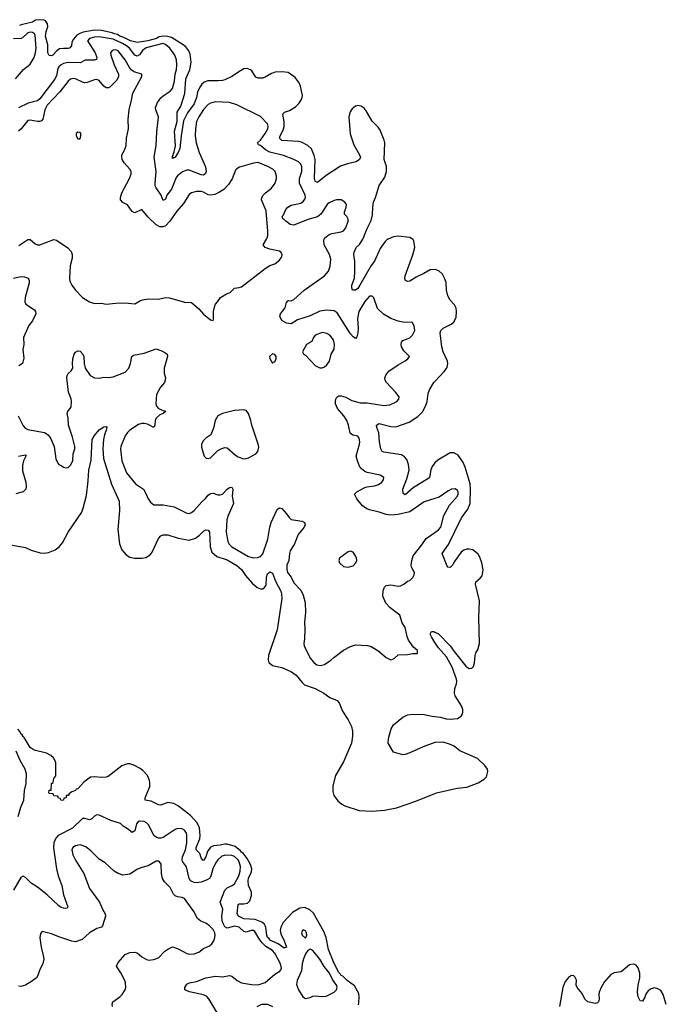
# Model space of a CAD drawing. Header units: inches. Extents: x 1473912 to 1647258, y 640388 to 773423.
# Tile 415 of 420: x 1606501 to 1611950, y 693548 to 701850. Entities that reach past the tile are written whole.
import ezdxf

# ---------------------------------------------------------------- set-up
doc = ezdxf.new("R2010")
doc.units = ezdxf.units.IN
doc.header["$MEASUREMENT"] = 0
for name, color, linetype in [('B6609', 7, 'Continuous'), ('B6619', 7, 'Continuous'), ('B6700', 7, 'Continuous')]:
    doc.layers.add(name, color=color, linetype=linetype)

msp = doc.modelspace()

# ---------------------------------------------------------------- linework, layer by layer
at = {"layer": 'B6609', "color": 5}
for points, elevation in [([(1606494.6, 699945.4), (1606570, 699995.5), (1606590, 699996.3), (1606630, 699960.4), (1606650.4, 699950.4), (1606670, 699951.8), (1606790, 699995.8), (1606811.7, 699991.7), (1606907.3, 699927.3), (1606935.8, 699895.8), (1606944.4, 699870), (1606942.4, 699837.6), (1606926.2, 699773.8), (1606920.4, 699670), (1606924.4, 699644.4), (1606941.6, 699610), (1606970.4, 699570), (1607030, 699507.7), (1607090, 699470.6), (1607130, 699456.3), (1607190, 699458.4), (1607230, 699450.4), (1607310, 699460.4), (1607390, 699463.1), (1607470, 699454.9), (1607518.7, 699481.3), (1607549.6, 699490.3), (1607590, 699495.3), (1607670, 699494), (1607730, 699506.4), (1607764.7, 699504.7), (1607890, 699468), (1607950, 699464.7), (1608010.4, 699410.4), (1608050, 699366.8), (1608110, 699318), (1608130, 699314), (1608135.3, 699324.7), (1608135.1, 699390), (1608144.1, 699435.9), (1608150, 699451.3), (1608168.7, 699470), (1608193.6, 699506.4), (1608242.9, 699537.1), (1608274, 699550), (1608310, 699586.8), (1608350, 699590.6), (1608370, 699597.3), (1608570, 699752.7), (1608610, 699776.3), (1608650, 699791), (1608690, 699822.8), (1608709.2, 699850), (1608712.7, 699870), (1608701.2, 699890), (1608690, 699898), (1608610, 699915.4), (1608569.8, 699929.8), (1608552, 699950), (1608580.7, 700000)], 660), ([(1610000, 697813.3), (1609910, 697785.7), (1609790, 697699.8), (1609690, 697677.3), (1609630, 697672.9), (1609590, 697678), (1609530, 697698), (1609450, 697716.3), (1609426.2, 697726.2), (1609390, 697751.5), (1609341.6, 697810), (1609322.7, 697850), (1609342.7, 697870), (1609410, 697905.7), (1609430, 697912.2), (1609490, 697919.5), (1609524, 697930), (1609552.3, 697950), (1609566, 697970), (1609569, 697990), (1609538, 698010), (1609430, 698031.3), (1609410, 698039.7), (1609382.2, 698062.2), (1609365, 698085), (1609346.6, 698130), (1609337.2, 698170), (1609364, 698270), (1609366.6, 698290), (1609360.7, 698320.7), (1609350, 698336.9), (1609307, 698347), (1609284.5, 698364.5), (1609272.2, 698430), (1609258.3, 698470), (1609232.4, 698510), (1609178.7, 698570), (1609163.5, 698610), (1609162, 698630), (1609164.7, 698650), (1609173.7, 698666.3), (1609190, 698677.6), (1609210, 698679.5), (1609250, 698666.3), (1609300, 698640), (1609350, 698624.7), (1609370, 698620.2), (1609430, 698619.1), (1609570, 698595.5), (1609618.9, 698601.1), (1609679.3, 698630), (1609697.2, 698650), (1609698, 698670), (1609667.8, 698710), (1609591.1, 698790), (1609580.9, 698810), (1609579.3, 698830), (1609586.3, 698853.7), (1609613.1, 698886.9), (1609690, 698938.9), (1609750, 698972.7), (1609772.7, 698990), (1609786, 699010), (1609736.9, 699056.9), (1609719.2, 699090), (1609715.1, 699110), (1609719.7, 699130), (1609730, 699143.8), (1609790, 699167), (1609811.5, 699190), (1609829.5, 699230), (1609826.3, 699266.3), (1609810, 699295.3), (1609730, 699299.7), (1609690, 699307.3), (1609630, 699329.8), (1609565.6, 699365.6), (1609515.8, 699415.8), (1609484.2, 699504.2), (1609470, 699518), (1609450, 699519.6), (1609410, 699474.5), (1609360.2, 699390), (1609346.7, 699330), (1609353.5, 699250), (1609351.7, 699208.3), (1609343.1, 699176.9), (1609330, 699162.9), (1609310, 699175.8), (1609290, 699201.7), (1609177, 699377), (1609150, 699396.2), (1609090, 699401.7), (1609030, 699392.2), (1608950, 699351.9), (1608841.6, 699318.4), (1608790, 699285.7), (1608749, 699290), (1608710, 699312.7), (1608692, 699350), (1608698.4, 699370), (1608738.6, 699421.4), (1608750, 699464.7), (1608761, 699479), (1608770, 699483), (1608790, 699480.4), (1608810, 699491.7), (1608896.9, 699570), (1609069.6, 699690), (1609102, 699730), (1609118.5, 699770), (1609121.8, 699830), (1609110.7, 699870), (1609068, 699950), (1609063.5, 699990), (1609068, 700000)], 640), ([(1609606, 700000), (1609601.8, 699998.1), (1609580, 699980), (1609538.9, 699921.1), (1609490, 699814), (1609462.7, 699777.3), (1609368.7, 699610), (1609350, 699584.4), (1609330, 699568.7), (1609306.6, 699570), (1609300.5, 699590), (1609301.1, 699610), (1609321.7, 699670), (1609325.6, 699730), (1609325.6, 699810), (1609317.4, 699870), (1609319.7, 699890), (1609337.4, 699930), (1609364.6, 699955.4), (1609391.7, 700000)], 620), ([(1610000, 699742.9), (1609959.5, 699740.5), (1609907.7, 699710), (1609841.3, 699678.7), (1609790, 699643.7), (1609770, 699640.9), (1609751.9, 699651.9), (1609747.2, 699667.2), (1609749.8, 699690), (1609814.3, 699865.7), (1609831.1, 699930), (1609823.8, 699983.8), (1609816.6, 699996.6), (1609811.3, 700000)], 620), ([(1606450, 699670.4), (1606510, 699684.9), (1606542.3, 699682.3), (1606573.4, 699670), (1606580.4, 699650), (1606579.6, 699630), (1606547.5, 699507.5), (1606543.1, 699470), (1606553, 699450), (1606624.6, 699404.6), (1606635.5, 699390), (1606637.1, 699370), (1606609.2, 699310.8), (1606577, 699270), (1606533.1, 699170), (1606534.6, 699110), (1606527.3, 699070), (1606535.2, 698995.2), (1606525.5, 698950), (1606494.8, 698930)], 640), ([(1606486.7, 698510), (1606530, 698423.8), (1606546.5, 698406.5), (1606570, 698394.6), (1606709.2, 698369.2), (1606741.6, 698350), (1606760.5, 698320.5), (1606790.3, 698250), (1606806.2, 698146.2), (1606821, 698110), (1606830, 698098), (1606850, 698091.3), (1606870, 698076), (1606890, 698070.8), (1606910, 698074.8), (1606930, 698094), (1606949.6, 698130), (1606951.7, 698190), (1606964.7, 698230), (1606966, 698250), (1606946.9, 698330), (1606912.8, 698430), (1606909.7, 698490), (1606900.5, 698530), (1606905.6, 698550), (1606925.6, 698570), (1606933.6, 698586.4), (1606937.2, 698630), (1606934.2, 698654.2), (1606913.3, 698710), (1606899.1, 698830), (1606901.3, 698850), (1606910, 698867.3), (1606936, 698890), (1606949.5, 698910), (1606946.3, 698950), (1606949.7, 698990), (1606960.7, 699030), (1606970, 699046.8), (1606990, 699056.3), (1607010, 699053.4), (1607033.4, 699030), (1607040.5, 699010), (1607043.7, 698950), (1607051.9, 698911.9), (1607096, 698850), (1607130, 698831), (1607170, 698826), (1607210, 698835.5), (1607250, 698834), (1607290, 698838.9), (1607390, 698877), (1607420.5, 698910), (1607435.1, 698950), (1607446, 699010), (1607458.6, 699021.4), (1607550, 699038.5), (1607650, 699073), (1607690, 699060.4), (1607723.4, 699043.4), (1607742.8, 699030), (1607747.7, 699010), (1607717.1, 698910), (1607719.1, 698870), (1607730.6, 698830), (1607728, 698810), (1607720.5, 698790), (1607688, 698750), (1607654, 698690), (1607648.7, 698611.3), (1607653, 698590), (1607671.7, 698571.7), (1607710, 698554.4), (1607731.3, 698550), (1607711.3, 698530), (1607681.8, 698518.2), (1607650.4, 698490), (1607642.4, 698470), (1607641, 698430), (1607632, 698410), (1607578, 698438), (1607550, 698445.6), (1607530, 698444.5), (1607503.5, 698436.5), (1607430, 698388.4), (1607410.1, 698369.9), (1607390, 698340.5), (1607352.9, 698250), (1607351.2, 698228.8), (1607362.2, 698130), (1607401.5, 698030), (1607476, 697936), (1607543.8, 697890), (1607568, 697850), (1607583, 697810), (1607602, 697782), (1607630, 697760.4), (1607710, 697760.2), (1607801.8, 697741.8), (1607910, 697688.5), (1607930, 697685.3), (1607950, 697693.7), (1607970, 697710.3), (1608035, 697784.9), (1608068.1, 697811.9), (1608090, 697839.5), (1608110, 697856), (1608130, 697857.7), (1608170, 697843.9), (1608190, 697844.2), (1608210, 697850.2), (1608249.4, 697890.6), (1608270, 697904.4), (1608290, 697907.7), (1608296.2, 697890), (1608291.7, 697831.7), (1608302.4, 697770), (1608257.5, 697670), (1608247.8, 697632.2), (1608241.4, 697530), (1608255.2, 697450), (1608267.4, 697427.4), (1608290, 697405.2), (1608430, 697323.5), (1608470, 697311.4), (1608505.7, 697314.3), (1608530, 697323.1), (1608550, 697344.9), (1608591, 697471), (1608609.1, 697570), (1608621.1, 697610), (1608670, 697718.8), (1608690, 697734.8), (1608710, 697726.8), (1608750, 697684), (1608771.3, 697651.3), (1608790, 697635.3), (1608882, 697622), (1608902, 697610), (1608906.4, 697590), (1608897.6, 697570), (1608846.9, 697510), (1608816.5, 697430), (1608780.6, 697370), (1608774.8, 697350), (1608770.3, 697289.7), (1608752.2, 697250), (1608753, 697213), (1608758.9, 697190), (1608788.1, 697148.1), (1608810, 697100.3), (1608870, 697038.4), (1608890, 696998.8), (1608905.7, 696934.3), (1608910.3, 696850), (1608900.3, 696770), (1608904.7, 696710), (1608902, 696630), (1608895.3, 696590), (1608897.6, 696570), (1608950, 696467.7), (1608980.5, 696430), (1609004.9, 696410), (1609035.1, 696404.9), (1609070, 696413.4), (1609124, 696450), (1609147.6, 696472.4), (1609230, 696533), (1609290, 696565.5), (1609330, 696578.4), (1609432, 696572), (1609463.4, 696563.4), (1609518.8, 696530), (1609590, 696470.6), (1609630, 696453.4), (1609655.9, 696464.1), (1609690, 696494.8), (1609770, 696496), (1609810, 696506), (1609850, 696506), (1609854, 696510), (1609852.7, 696530), (1609818.9, 696558.9), (1609778.5, 696618.5), (1609765.6, 696650), (1609750, 696724), (1609725.4, 696765.4), (1609703.5, 696830), (1609623.1, 696890), (1609586, 696930), (1609561.7, 696990), (1609562.8, 697037.2), (1609575.1, 697064.9), (1609590, 697079.1), (1609630, 697083.8), (1609690, 697072.7), (1609710, 697075.5), (1609739, 697090), (1609770, 697116), (1609790, 697122), (1609813.6, 697146.4), (1609825.2, 697170), (1609829, 697190), (1609806.6, 697226.6), (1609800.7, 697250), (1609804.2, 697290), (1609816.3, 697330), (1609890, 697421.1), (1609925.4, 697474.6), (1610000, 697526.4)], 640), ([(1610000, 698112.5), (1609977.6, 698082.4), (1609966.7, 698053.3), (1609955.5, 697990), (1609950, 697982.6), (1609817.7, 697902.3), (1609750, 697844.4), (1609733.3, 697853.3), (1609731.1, 697890), (1609762.8, 697977.2), (1609782.2, 698050), (1609777.8, 698097.8), (1609762.3, 698142.3), (1609744.7, 698164.7), (1609719.5, 698179.5), (1609570, 698202.5), (1609556.3, 698210), (1609545.6, 698230), (1609533.5, 698290), (1609526.9, 698366.9), (1609509.8, 698410), (1609507.9, 698432), (1609530, 698444.9), (1609630, 698420.7), (1609670, 698417.2), (1609783.7, 698456.3), (1609856.9, 698503.1), (1609895.8, 698544.2), (1609923.9, 698596.1), (1609934.5, 698630), (1609942, 698698), (1609953.6, 698730), (1609991.5, 698790), (1610000, 698799.2)], 620), ([(1606422.5, 697422.6), (1606550, 697398.9), (1606597.8, 697377.8), (1606673.7, 697353.7), (1606710, 697350.2), (1606743.8, 697356.2), (1606799.1, 697381), (1606834.2, 697405.8), (1606862.6, 697437.4), (1606909.8, 697530), (1607024.1, 697695.9), (1607036.9, 697730), (1607062.8, 697837.2), (1607078.4, 697961.6), (1607084.1, 698050), (1607104.4, 698135.6), (1607112.6, 698310), (1607130, 698342.4), (1607169.8, 698390.2), (1607210, 698416.9), (1607230, 698418.4), (1607234.2, 698410), (1607231, 698390), (1607214.7, 698350), (1607206, 698310), (1607202.8, 698230), (1607206, 698150), (1607273.7, 697933.6), (1607339.7, 697790), (1607342.4, 697710), (1607327.4, 697550), (1607341.2, 697430), (1607360.8, 697380.8), (1607397.1, 697337.1), (1607430, 697316.9), (1607469.1, 697309.1), (1607530, 697309), (1607565.2, 697314.8), (1607601.7, 697338.3), (1607618.6, 697361.4), (1607670, 697474), (1607690, 697496.5), (1607710, 697506), (1607750, 697507.4), (1607836.8, 697476.8), (1607930, 697461.3), (1607981.8, 697478.2), (1608017.1, 697502.9), (1608050, 697536.1), (1608070, 697547.4), (1608090, 697544.2), (1608099.7, 697530), (1608104.8, 697404.8), (1608120.1, 697360.1), (1608163.2, 697323.2), (1608250, 697294), (1608330, 697248.8), (1608370, 697213.8), (1608403.9, 697163.9), (1608459.6, 697099.6), (1608502.6, 697062.6), (1608530, 697051.2), (1608550, 697051.5), (1608562, 697058), (1608576.9, 697083.1), (1608580.2, 697150), (1608590, 697177.7), (1608610, 697195.2), (1608630, 697183), (1608656.3, 697116.3), (1608700.8, 697030), (1608707.4, 697010), (1608710.2, 696970), (1608670, 696705.2), (1608596.5, 696490), (1608593.5, 696453.5), (1608601.1, 696430), (1608630, 696405.3), (1608710, 696386.3), (1608792.2, 696350), (1608830, 696323.1), (1608880.4, 696260.5), (1608901.3, 696241.3), (1608990.3, 696210), (1609064.4, 696170), (1609114.5, 696134.5), (1609177.4, 696110), (1609193.4, 696090), (1609220.7, 696020.7), (1609270, 695946), (1609296.9, 695890), (1609304.9, 695850), (1609306.3, 695810), (1609296.5, 695750), (1609230, 695593.6), (1609162.6, 695477.4), (1609138.8, 695390), (1609141.1, 695341.1), (1609148.1, 695308.1), (1609182.3, 695262.3), (1609214.4, 695234.4), (1609240.8, 695220.8), (1609361.8, 695181.8), (1609470, 695176.1), (1609575.6, 695184.4), (1609675.9, 695204.1), (1609839.4, 695260.6), (1610000, 695324.4)], 620), ([(1606490, 698169), (1606550, 698182), (1606554.8, 698174.8), (1606533, 698130), (1606523.2, 698090), (1606524.8, 698044.8), (1606553.6, 697950), (1606556.1, 697910), (1606551.3, 697890), (1606530, 697868.7), (1606467.1, 697852.9)], 620), ([(1610000, 696598.9), (1609970, 696644.8), (1609959, 696670), (1609970.2, 696690.2), (1609990.7, 696690), (1610000, 696685.3)], 620), ([(1610000, 695754.8), (1609901.5, 695718.5), (1609790, 695668.5), (1609750, 695654), (1609730, 695651.8), (1609650, 695675.1), (1609606.2, 695750), (1609609.8, 695790), (1609631.1, 695870), (1609650, 695903.1), (1609730, 695968.8), (1609770, 695987.2), (1609810, 695994.9), (1609910, 695991.2), (1609976.7, 695976.7), (1610000, 695974.5)], 620), ([(1609356.2, 693543.8), (1609359.7, 693560.3), (1609362.8, 693610), (1609358.6, 693638.6), (1609322.3, 693702.3), (1609259.7, 693750), (1609224.2, 693784.2), (1609210, 693789.9), (1609203.2, 693803.2), (1609190, 693814.7), (1609150, 693893.3), (1609103.2, 694010), (1609084.2, 694110), (1609063.1, 694163.1), (1608976.1, 694316.1), (1608945.2, 694345.2), (1608903.4, 694363.4), (1608861, 694359), (1608798.8, 694321.2), (1608722, 694238), (1608701.5, 694198.5), (1608697.2, 694170), (1608701.5, 694141.5), (1608730, 694083.8), (1608750.2, 694030), (1608730, 694021), (1608678.8, 694058.8), (1608610, 694089.9), (1608602.1, 694102.1), (1608590, 694109.9), (1608582.5, 694130), (1608575.2, 694195.2), (1608562.9, 694222.9), (1608541.1, 694241.1), (1608484, 694264), (1608390, 694268.7), (1608343.5, 694290), (1608334.7, 694310), (1608343.1, 694390), (1608350, 694396.1), (1608390, 694393.8), (1608419.5, 694400.5), (1608439.9, 694420.1), (1608455, 694465), (1608453.4, 694493.4), (1608429.9, 694550), (1608426.5, 694590), (1608430, 694611.8), (1608454.6, 694665.4), (1608457.3, 694690), (1608447, 694727), (1608418.5, 694778.5), (1608383.2, 694823.2), (1608370, 694829.9), (1608362.3, 694842.3), (1608317.5, 694877.5), (1608250, 694898.8), (1608230, 694899.3), (1608190, 694888.4), (1608135, 694885), (1608107.6, 694872.4), (1608084.1, 694835.9), (1608070, 694791.8), (1608050, 694761.1), (1608044.2, 694764.2), (1608030, 694783.7), (1608018.4, 694818.4), (1607986.7, 694850), (1607986.7, 694870), (1608018, 694942), (1608021.5, 694970), (1608016.4, 695036.4), (1607996.7, 695076.6), (1607940.7, 695140.7), (1607838.5, 695218.5), (1607801, 695241), (1607750, 695248.9), (1607690, 695226.6), (1607670, 695229.8), (1607610, 695261.1), (1607557.2, 695270), (1607557.6, 695290), (1607596.6, 695383.4), (1607597.8, 695417.8), (1607595.1, 695435.1), (1607577, 695477), (1607539.8, 695519.8), (1607516.9, 695536.9), (1607464, 695564), (1607430, 695574.5), (1607410, 695574.5), (1607361.2, 695558.8), (1607246, 695470), (1607230, 695462.9), (1607190, 695459.3), (1607130, 695466), (1607098, 695462), (1607040.4, 695419.6), (1606990, 695365.2), (1606978, 695362), (1606971, 695350), (1606941, 695339), (1606918, 695322), (1606910, 695308.7), (1606892.7, 695307.3), (1606891.3, 695290), (1606874, 695286), (1606870, 695268), (1606850, 695266), (1606842, 695282), (1606827.3, 695287.3), (1606822, 695302), (1606790, 695306), (1606782, 695322), (1606750, 695326), (1606746, 695330), (1606750, 695352), (1606766, 695354), (1606769.7, 695410), (1606782, 695418), (1606790, 695452), (1606805.2, 695474.8), (1606805.1, 695585.1), (1606800.9, 695600.9), (1606784.9, 695624.9), (1606764.4, 695644.4), (1606726, 695666), (1606622, 695690), (1606590, 695714), (1606538.6, 695798.6), (1606530, 695804.5), (1606521.2, 695821.2), (1606510, 695827.8), (1606503.8, 695843.8), (1606486.3, 695866.3)], 620), ([(1606487.8, 695130), (1606510.7, 695210), (1606534.8, 695270), (1606542.2, 695350), (1606556.3, 695410), (1606558, 695490), (1606546.3, 695530), (1606504.5, 695604.5), (1606470, 695681.6)], 640), ([(1608219.5, 693390), (1608095.3, 693595.3), (1608075.7, 693615.7), (1608050, 693629), (1607932.6, 693652.6), (1607893.2, 693670), (1607892.3, 693690), (1607910, 693719.1), (1607931.3, 693728.7), (1607990, 693739.6), (1608070, 693771.2), (1608150, 693785), (1608210, 693779.7), (1608270, 693790.3), (1608290, 693785.7), (1608332.4, 693750), (1608370.2, 693730.2), (1608453.9, 693713.9), (1608510, 693713.2), (1608570, 693732.7), (1608650, 693802.6), (1608692.2, 693827.7), (1608701.7, 693838.3), (1608707.7, 693852.3), (1608699.3, 693890), (1608650, 693979.3), (1608630, 694001.7), (1608576.5, 694036.5), (1608545.4, 694065.4), (1608519.2, 694099.2), (1608482.1, 694162.1), (1608470, 694170.7), (1608451.3, 694171.3), (1608410, 694156.3), (1608390, 694160.5), (1608350, 694196.9), (1608310, 694207.6), (1608250, 694189.2), (1608230, 694201.6), (1608214.9, 694230), (1608208.2, 694251.8), (1608205, 694290), (1608213.7, 694350), (1608191.6, 694410), (1608230.7, 694510), (1608249.9, 694530.1), (1608290.9, 694549.1), (1608310, 694563.6), (1608347.6, 694630), (1608359.9, 694670), (1608361.2, 694710), (1608350.8, 694750), (1608339.3, 694770), (1608310, 694795), (1608290, 694802.8), (1608235.5, 694804.5), (1608203.7, 694796.3), (1608170, 694766.2), (1608150, 694737.7), (1608127.5, 694690), (1608111.7, 694628.3), (1608100.2, 694610), (1608082.1, 694597.9), (1608030, 694577.5), (1607991.8, 694571.8), (1607970, 694574.7), (1607940.9, 694590), (1607930, 694607.8), (1607907.6, 694707.6), (1607871.8, 694751.8), (1607869.2, 694770), (1607873.7, 694790), (1607898.2, 694850), (1607909.8, 694909.8), (1607910, 694975.3), (1607906.3, 694990), (1607890, 695016.2), (1607870, 695027.3), (1607830, 695029.6), (1607810, 695021.3), (1607710, 694953.5), (1607690, 694947.3), (1607670, 694949), (1607650, 694956.1), (1607631.2, 694971.2), (1607590, 695058), (1607570, 695077.3), (1607550, 695088.4), (1607510, 695092.6), (1607495.4, 695084.6), (1607485.8, 695070), (1607470, 695009.4), (1607450, 694995.6), (1607410, 695028.6), (1607373.3, 695050), (1607350, 695071.6), (1607270, 695098.3), (1607170, 695143.1), (1607150, 695144.4), (1607130, 695133), (1607110, 695111.3), (1607090, 695104), (1607050, 695115.8), (1607030, 695114.7), (1606946.9, 695033.1), (1606824.1, 694970), (1606804.1, 694950), (1606789.1, 694910), (1606787.2, 694867.2), (1606810.1, 694690.1), (1606825.8, 694630), (1606855, 694550), (1606870.4, 694469.6), (1606907.3, 694370), (1606901, 694359), (1606890, 694355.1), (1606870, 694358), (1606850, 694364), (1606830, 694376.9), (1606731.5, 694471.5), (1606650, 694535.5), (1606598, 694570), (1606550, 694617), (1606530, 694629.3), (1606510, 694616), (1606450, 694511.5)], 640), ([(1607282.9, 693530), (1607279.5, 693550), (1607286.6, 693570), (1607343.7, 693610), (1607363.7, 693630), (1607389.5, 693670), (1607395.1, 693690), (1607393, 693730), (1607386.3, 693750), (1607354.5, 693814.5), (1607316.2, 693870), (1607330, 693900.7), (1607390, 693967.3), (1607430, 693985.5), (1607470, 693988), (1607490, 693980.5), (1607530, 693947.3), (1607570, 693926.8), (1607590, 693920.7), (1607630, 693924.9), (1607670, 693938.8), (1607724.9, 693995.1), (1607750, 694013.7), (1607790, 694031.8), (1607836.2, 694016.2), (1607910, 693975.8), (1607930, 693970.4), (1607970, 693974.4), (1608010, 693988.4), (1608050, 694017.6), (1608100.1, 694039.9), (1608121.4, 694058.5), (1608136.4, 694083.6), (1608145.3, 694110), (1608148.9, 694130), (1608144.5, 694150), (1608130, 694178.7), (1608101.5, 694210), (1608070, 694231.7), (1608027, 694250), (1607999.6, 694270), (1607967.3, 694330), (1607890, 694439.6), (1607869.8, 694449.8), (1607830, 694454.4), (1607810, 694462.5), (1607795.8, 694475.8), (1607770, 694533), (1607721.3, 694581.3), (1607703.5, 694610), (1607695.8, 694650), (1607693, 694730), (1607679, 694750), (1607670, 694755.1), (1607650, 694754.5), (1607584, 694716), (1607530, 694702.6), (1607492.4, 694687.6), (1607430, 694646.3), (1607370, 694637.4), (1607330, 694649.7), (1607297.6, 694670), (1607221, 694741), (1607170, 694771.5), (1607101.8, 694841.8), (1607056.9, 694876.9), (1607010, 694891.5), (1606970, 694883.9), (1606948.9, 694870), (1606941.5, 694850), (1606950, 694807.7), (1606970, 694763.8), (1607041.1, 694650), (1607090, 694524), (1607172.7, 694410), (1607198, 694350), (1607220.7, 694310), (1607224, 694290), (1607198.8, 694210), (1607190, 694199), (1607150, 694186.6), (1607090, 694151.1), (1607027, 694093), (1606970, 694075.8), (1606939.1, 694079.1), (1606830, 694115.6), (1606770, 694140.7), (1606690, 694162), (1606675.3, 694144.7), (1606670.8, 694109.2), (1606681.3, 694030), (1606699.9, 693959.9), (1606703.1, 693930), (1606694.9, 693890), (1606670, 693842.7), (1606653.8, 693790), (1606641.7, 693770), (1606610, 693744.4), (1606550, 693709.7), (1606510, 693697.4), (1606490, 693700.5)], 660), ([(1608500.9, 693530), (1608542, 693550), (1608590.6, 693550), (1608630.3, 693530)], 620)]:
    msp.add_lwpolyline(points, dxfattribs=dict(at, elevation=elevation))
for points, elevation in [([(1609050, 699210.9), (1608990, 699189.6), (1608976.5, 699170), (1608964.2, 699135.8), (1608918, 699110), (1608884.7, 699050), (1608891.6, 699031.6), (1608910, 699022), (1608994.8, 698930), (1609030, 698914.9), (1609050, 698913.4), (1609070, 698923), (1609090, 698940.7), (1609111.8, 698970), (1609125.6, 699030), (1609150, 699071), (1609155.1, 699110), (1609145.4, 699150), (1609115.1, 699190), (1609090, 699204)], 660), ([(1608630, 699033.2), (1608606, 699010), (1608610, 698994), (1608630, 698954), (1608638, 698962), (1608650, 698964.7), (1608662, 698990), (1608662, 699010), (1608650, 699028)], 660), ([(1608390, 698559), (1608310, 698555.3), (1608210, 698529.3), (1608171.3, 698510), (1608147.7, 698470), (1608133.2, 698406.8), (1608111, 698350), (1608070, 698321.2), (1608050, 698301.2), (1608033.4, 698270), (1608033.4, 698246.6), (1608056.4, 698170), (1608072.1, 698152.1), (1608090, 698148.8), (1608110, 698156.5), (1608170, 698216.3), (1608204.8, 698235.2), (1608230, 698242.8), (1608250, 698238.8), (1608318.8, 698178.8), (1608343.4, 698163.4), (1608386.6, 698146.6), (1608410, 698148.4), (1608430, 698154.4), (1608492, 698188), (1608507.3, 698210), (1608514.9, 698245.1), (1608511.5, 698270), (1608456, 698430), (1608449.2, 698470), (1608430, 698528.7), (1608410, 698553.2)], 660), ([(1609290, 697369.4), (1609270, 697362), (1609197.3, 697310), (1609190.7, 697290), (1609194.8, 697270), (1609230, 697239.1), (1609270, 697232.7), (1609310, 697246), (1609334.5, 697270), (1609340.9, 697290), (1609339.5, 697310), (1609331.8, 697330), (1609310, 697360.9)], 660), ([(1608890, 694174.5), (1608882.8, 694170), (1608874.8, 694150), (1608880.7, 694130), (1608910, 694106.8), (1608921.2, 694130), (1608918, 694150), (1608910, 694168.7)], 640), ([(1608950, 694014), (1608930, 694001.2), (1608910, 693972.3), (1608892, 693930), (1608881.6, 693890), (1608876.4, 693830), (1608840.5, 693750), (1608834, 693714), (1608850.7, 693670), (1608886.8, 693610), (1608910, 693595.5), (1608950, 693604.4), (1608970, 693615.5), (1608990, 693619.3), (1609050, 693612.4), (1609083.6, 693616.4), (1609150, 693650.5), (1609172, 693670), (1609177.6, 693690), (1609171.2, 693710), (1609137.6, 693757.6), (1609110.5, 693810), (1609066.5, 693866.5), (1609030, 693929.6), (1608970, 694001.2)], 640)]:
    msp.add_lwpolyline(points, close=True, dxfattribs=dict(at, elevation=elevation))
at = {"layer": 'B6619', "color": 5}
for points, elevation in [([(1610000, 698799.2), (1610077.3, 698882.7), (1610102.5, 698917.5), (1610109.1, 698950), (1610106.3, 698970), (1610070, 699049.7), (1610057.4, 699090), (1610045.1, 699210), (1610049.8, 699230), (1610070, 699248.7), (1610138.3, 699281.7), (1610159.6, 699300.5), (1610178, 699342), (1610182.7, 699390), (1610177.9, 699417.9), (1610164.6, 699444.6), (1610130, 699484.8), (1610110, 699521.6), (1610098.2, 699570), (1610093.6, 699633.6), (1610084.2, 699664.2), (1610062.8, 699702.8), (1610032.7, 699732.7), (1610003.1, 699743.1), (1610000, 699742.9)], 620), ([(1610000, 696685.3), (1610030, 696670.2), (1610128.5, 696570), (1610161.7, 696521.7), (1610259.3, 696399.3), (1610290, 696379.6), (1610310, 696383.1), (1610324.2, 696395.8), (1610334.4, 696425.6), (1610339.4, 696490), (1610345, 696510), (1610362.5, 696537.5), (1610374.8, 696590), (1610371, 696810), (1610376.2, 696950), (1610341.1, 697090), (1610343.7, 697110), (1610380.5, 697139.5), (1610398.2, 697161.8), (1610405.4, 697210), (1610396.8, 697270), (1610378.3, 697318.3), (1610363.5, 697343.5), (1610320.4, 697380.4), (1610290, 697386.7), (1610270, 697385.5), (1610243.2, 697376.8), (1610220.6, 697359.4), (1610162.3, 697277.7), (1610150, 697253.6), (1610130, 697231.3), (1610110, 697232.3), (1610103.3, 697243.3), (1610062.4, 697350), (1610115.7, 697424.3), (1610224.5, 697650), (1610277.5, 697722.5), (1610297.1, 697770), (1610301.1, 697890), (1610296.8, 697936.8), (1610256, 698076), (1610237.5, 698117.4), (1610196.9, 698176.9), (1610158.8, 698198.8), (1610130, 698198), (1610024.5, 698135.5), (1610003.2, 698116.8), (1610000, 698112.5)], 620), ([(1610000, 697526.4), (1610030, 697547.2), (1610049.6, 697570), (1610075.1, 697670), (1610122.4, 697757.6), (1610187.3, 697830), (1610196.3, 697850), (1610195.6, 697870), (1610190, 697879.3), (1610170, 697893.6), (1610141, 697890), (1610110, 697875.1), (1610035.8, 697824.2), (1610000, 697813.3)], 640), ([(1610000, 695974.5), (1610046, 695970), (1610095.8, 695955.8), (1610130, 695953.4), (1610190, 695958.5), (1610222.2, 695977.8), (1610229.8, 695990), (1610235.6, 696010), (1610234.4, 696034.4), (1610223.2, 696063.2), (1610171.1, 696150), (1610164.8, 696170), (1610167.1, 696210), (1610182.2, 696250), (1610184, 696270), (1610181.6, 696290), (1610144.1, 696390), (1610098.8, 696478.8), (1610030, 696553), (1610000, 696598.9)], 620), ([(1610000, 695324.4), (1610014, 695330), (1610189, 695370), (1610270, 695379), (1610364.7, 695415.3), (1610414.7, 695445.3), (1610433.7, 695466.3), (1610445.8, 695510), (1610442.7, 695530), (1610421.8, 695561.8), (1610359.4, 695619.4), (1610210, 695686.4), (1610163.2, 695723.2), (1610122.4, 695742.4), (1610070, 695758.8), (1610003.8, 695756.2), (1610000, 695754.8)], 620), ([(1611950, 693547.6), (1611924.8, 693630), (1611902.9, 693662.9), (1611879.7, 693679.7), (1611850, 693685.7), (1611821.4, 693678.6), (1611797.4, 693662.6), (1611780.9, 693639.1), (1611770, 693607), (1611750, 693575.6), (1611730, 693575.8), (1611713.3, 693610), (1611708.4, 693650), (1611714, 693710), (1611726.9, 693770), (1611727.5, 693810), (1611714.1, 693854.1), (1611697.4, 693877.4), (1611684.7, 693884.7), (1611670, 693887.4), (1611639, 693881), (1611570, 693822.3), (1611510, 693812.6), (1611482.2, 693797.8), (1611426.2, 693733.8), (1611403.7, 693696.3), (1611384.6, 693650), (1611381.7, 693630), (1611385.3, 693590), (1611379.5, 693570), (1611370, 693560.5), (1611350, 693554.3), (1611290, 693569.8), (1611262.4, 693590), (1611240.3, 693640.3), (1611197.7, 693690), (1611189.8, 693710), (1611192.3, 693752.3), (1611180.4, 693780.4), (1611170, 693788), (1611150, 693789.7), (1611124.7, 693775.3), (1611098.6, 693741.4), (1611077.8, 693690), (1611050.2, 693530.2)], 620)]:
    msp.add_lwpolyline(points, dxfattribs=dict(at, elevation=elevation))
at = {"layer": 'B6700', "color": 5}
for points, elevation in [([(1609391.7, 700000), (1609402.4, 700017.6), (1609428.5, 700090), (1609462.4, 700157.6), (1609475.3, 700204.7), (1609475.8, 700270), (1609482.8, 700310), (1609500.4, 700350), (1609530, 700450.6), (1609577.3, 700522.7), (1609593.3, 700570), (1609590.9, 700610.9), (1609573.5, 700670), (1609577.7, 700810), (1609572.7, 700832.7), (1609538, 700918), (1609523.2, 700943.2), (1609470, 700995.1), (1609421.9, 701081.9), (1609402.9, 701102.9), (1609379.2, 701119.2), (1609350, 701124.7), (1609330, 701120.3), (1609301.7, 701098.3), (1609286.3, 701073.7), (1609274.2, 701030), (1609286.5, 700886.5), (1609315.5, 700795.5), (1609365.3, 700710), (1609371.6, 700690), (1609364.9, 700670), (1609335.5, 700650), (1609264.5, 700635.5), (1609205.5, 700614.5), (1609083.1, 700536.9), (1609010, 700477), (1608990, 700489.4), (1608984.8, 700510), (1608991.1, 700670), (1608983.4, 700703.4), (1608959.4, 700759.4), (1608927.9, 700787.9), (1608875.7, 700815.7), (1608850, 700822.2), (1608710, 700829.8), (1608689, 700850), (1608695.4, 700870), (1608722.3, 700917.7), (1608729.9, 700950), (1608729.9, 700990), (1608718.5, 701050), (1608722.6, 701057.4), (1608732.7, 701070), (1608775.9, 701084.1), (1608825.4, 701114.6), (1608855.3, 701144.7), (1608879, 701181), (1608884.1, 701210), (1608867.6, 701290), (1608857.4, 701317.4), (1608822.4, 701362.4), (1608763, 701403), (1608710, 701409.9), (1608654.3, 701405.7), (1608623.5, 701396.5), (1608570, 701364.2), (1608550, 701357.7), (1608510, 701355.4), (1608490, 701364.4), (1608457.3, 701417.3), (1608446.6, 701426.6), (1608417.6, 701437.6), (1608390, 701434.3), (1608360.6, 701419.4), (1608290, 701369.8), (1608230, 701343.5), (1608210, 701336.9), (1608170, 701332.8), (1608086.5, 701333.5), (1608056.1, 701323.9), (1608034.8, 701305.2), (1608018.6, 701281.4), (1608000.2, 701239.8), (1607990, 701193.2), (1607970, 701140.5), (1607915.1, 701064.9), (1607882.2, 700997.8), (1607860.3, 700870), (1607850, 700764), (1607836.9, 700730), (1607812.3, 700690), (1607805.6, 700685.6), (1607793, 700687), (1607790, 700678), (1607790, 700696), (1607803.7, 700736.3), (1607812.7, 700787.3), (1607804.5, 700910), (1607826.6, 700990), (1607829, 701070), (1607859.1, 701120.9), (1607893.7, 701226.3), (1607902.2, 701350), (1607933.6, 701426.4), (1607944.7, 701490), (1607937.5, 701557.5), (1607927, 701587), (1607900.9, 701620.9), (1607877.9, 701637.9), (1607779, 701699), (1607748.3, 701708.3), (1607710, 701709.5), (1607675.1, 701704.9), (1607652.8, 701690), (1607581, 701670), (1607490, 701658), (1607435.1, 701670), (1607379.9, 701699.9), (1607345.3, 701710), (1607324.8, 701724.8), (1607299.6, 701730), (1607279.7, 701739.7), (1607190, 701757.8), (1607130, 701761.5), (1607035, 701745), (1607006.5, 701733.5), (1606982.1, 701717.9), (1606954, 701686), (1606940.2, 701659.8), (1606936.5, 701630), (1606922, 701610), (1606910, 701605.6), (1606870, 701607.6), (1606837.5, 701602.5), (1606814, 701586), (1606780.4, 701550), (1606770, 701544.5), (1606750, 701546.8), (1606739.4, 701570), (1606738, 701638), (1606719, 701710), (1606723.4, 701750), (1606738, 701790), (1606735.7, 701815.7), (1606719.8, 701839.8), (1606706.2, 701846.2), (1606670, 701849.5), (1606634.3, 701845.7), (1606608, 701830), (1606513.8, 701806.2), (1606500, 701800)], 620), ([(1606466, 701350), (1606531.7, 701430), (1606590, 701475.5), (1606621.8, 701530), (1606635, 701570), (1606641, 701610), (1606630, 701719.3), (1606626, 701730), (1606610, 701741.6), (1606590, 701743.9), (1606570, 701739.9), (1606524.1, 701695.9), (1606510, 701689.9), (1606450, 701687.1)], 640), ([(1609068, 700000), (1609072.6, 700010), (1609110, 700038.5), (1609130, 700046.9), (1609210, 700061.2), (1609230, 700070.3), (1609250, 700093.7), (1609268.3, 700150), (1609268.1, 700168.1), (1609258.3, 700190), (1609236.9, 700210), (1609236.9, 700230), (1609253.5, 700270), (1609255.8, 700290), (1609242, 700310), (1609210, 700329.6), (1609171.4, 700331.4), (1609150, 700324.4), (1609110, 700304.4), (1609093.4, 700290), (1609039.7, 700210), (1609011.9, 700188.1), (1608930, 700163.9), (1608810, 700116.2), (1608781.4, 700121.4), (1608742.7, 700150), (1608730, 700165.2), (1608718, 700170), (1608714, 700190), (1608722.5, 700197.5), (1608744.5, 700250), (1608760.4, 700270), (1608790, 700285.4), (1608870, 700303.3), (1608890, 700316.1), (1608904.2, 700335.8), (1608908.4, 700350), (1608906.9, 700370), (1608858.2, 700470), (1608859.5, 700510), (1608877.3, 700570), (1608878, 700610), (1608869.8, 700630), (1608850.9, 700650), (1608811.6, 700671.6), (1608724.6, 700704.6), (1608610, 700733.5), (1608572.6, 700752.6), (1608530, 700788.2), (1608513.2, 700793.2), (1608506, 700810), (1608530, 700833.4), (1608570, 700890.4), (1608592, 700930), (1608596, 700950), (1608590, 700971.6), (1608530, 701032.3), (1608330, 701131), (1608270, 701152.1), (1608150, 701156.1), (1608110, 701145.8), (1608090, 701133.8), (1608050, 701092.5), (1608009.5, 701030), (1607991.9, 700990), (1607981.2, 700930), (1607980.7, 700870), (1607988.3, 700810), (1608012.9, 700730), (1608067.7, 700610), (1608072.6, 700570), (1608067.8, 700552.2), (1608050, 700539.8), (1608030, 700541.9), (1607930, 700579.8), (1607910, 700581.8), (1607873.4, 700566.6), (1607830, 700531.7), (1607820.8, 700519.2), (1607779.4, 700420.6), (1607742, 700370), (1607730, 700335.3), (1607710, 700324.5), (1607693.2, 700370), (1607651.2, 700431.2), (1607643.1, 700450), (1607641.2, 700470), (1607651.8, 700570), (1607635, 700690), (1607652.1, 700790), (1607655.5, 700904.5), (1607670.8, 701030), (1607648.2, 701090), (1607646.3, 701110), (1607663.1, 701150), (1607690.9, 701190), (1607710, 701208), (1607770, 701245.8), (1607787.4, 701270), (1607806.2, 701330), (1607811, 701389), (1607821.7, 701430), (1607825.7, 701470), (1607821.6, 701510), (1607808.9, 701550), (1607766.6, 701610), (1607730, 701641.6), (1607707.7, 701647.7), (1607566.8, 701613.2), (1607534.9, 701590), (1607510, 701553.9), (1607490, 701542.6), (1607470, 701551.6), (1607425.8, 701610), (1607400.7, 701630), (1607367.9, 701650), (1607290, 701684.3), (1607170, 701705.6), (1607130, 701702.3), (1607088.6, 701690), (1607073.2, 701670), (1607135.6, 701570), (1607151.5, 701530), (1607146.8, 701513.2), (1607131.5, 701508.5), (1607053.1, 701506.9), (1607010, 701485.7), (1606910, 701488.7), (1606870, 701480.2), (1606850, 701469.9), (1606830, 701452.9), (1606821.2, 701438.8), (1606810, 701375.1), (1606795, 701345), (1606670, 701182.1), (1606650, 701165.6), (1606573.3, 701146.7), (1606490, 701106)], 640), ([(1608580.7, 700000), (1608586.4, 700010), (1608591.7, 700030), (1608592.2, 700067.8), (1608576.6, 700236.6), (1608539.3, 700330), (1608542.7, 700350), (1608553.3, 700370), (1608571.5, 700390), (1608622.6, 700430), (1608653.1, 700470), (1608664.1, 700510), (1608663.7, 700530), (1608653.2, 700570), (1608633.3, 700590), (1608597.4, 700610), (1608510, 700645.9), (1608470, 700641), (1608353.5, 700606.5), (1608330, 700592), (1608320.5, 700579.5), (1608291.8, 700508.2), (1608260.7, 700459.3), (1608220.9, 700419.1), (1608185, 700395), (1608144.1, 700375.9), (1608110, 700370.5), (1608090, 700373), (1608050, 700394.8), (1608030, 700400.6), (1607990, 700400.6), (1607950, 700389.8), (1607930, 700374.8), (1607881.4, 700298.6), (1607823.9, 700236.1), (1607766.8, 700150), (1607730, 700112.4), (1607710, 700103.2), (1607683.1, 700103.1), (1607650, 700119.4), (1607584.6, 700184.6), (1607530, 700249.6), (1607470, 700221.3), (1607450, 700231.6), (1607410, 700289.6), (1607368.7, 700308.7), (1607351.1, 700331.1), (1607349.8, 700350), (1607361.2, 700390), (1607426, 700510), (1607440.3, 700550), (1607439.2, 700570), (1607429.8, 700590), (1607382.5, 700642.5), (1607365.8, 700670), (1607361.4, 700698.6), (1607362.6, 700710), (1607384.2, 700750), (1607397, 700790), (1607401.6, 700850), (1607419.1, 700930), (1607416.1, 701010), (1607423.8, 701090), (1607443.9, 701170), (1607453.5, 701230), (1607529.2, 701370), (1607528.9, 701388.9), (1607470, 701407.8), (1607444.1, 701424.1), (1607426.1, 701446.1), (1607390, 701510.9), (1607330, 701588), (1607310, 701595.6), (1607290, 701593.7), (1607276, 701584), (1607267.4, 701570), (1607269.2, 701550), (1607295.8, 701470), (1607332.9, 701390), (1607334, 701370), (1607320.7, 701339.3), (1607259.3, 701280.7), (1607250, 701274), (1607230, 701273.7), (1607210, 701288.2), (1607170, 701337.3), (1607150, 701344.5), (1607130, 701343.1), (1607070, 701321), (1607050, 701318), (1607030, 701322.4), (1606970, 701350.8), (1606950, 701352.9), (1606930, 701347.3), (1606910, 701332.4), (1606838.8, 701241.2), (1606732, 701130), (1606711.8, 701090), (1606695.6, 701010), (1606684, 700996), (1606670.1, 700989.9), (1606650.1, 700989.9), (1606590, 701003.2), (1606570, 700999.1), (1606513.8, 700930), (1606490, 700908.8)], 660), ([(1609811.3, 700000), (1609790, 700013.6), (1609690, 700024.4), (1609650, 700019.8), (1609606, 700000)], 620)]:
    msp.add_lwpolyline(points, dxfattribs=dict(at, elevation=elevation))
at = {"layer": 'B6700', "color": 5, "elevation": 680}
msp.add_lwpolyline([(1606990, 700902), (1606978, 700890), (1606976, 700870), (1606990, 700844.7), (1607010, 700844.7), (1607017.2, 700870), (1607016, 700890), (1607010, 700899)], close=True, dxfattribs=at)

doc.saveas('drawing.dxf')
